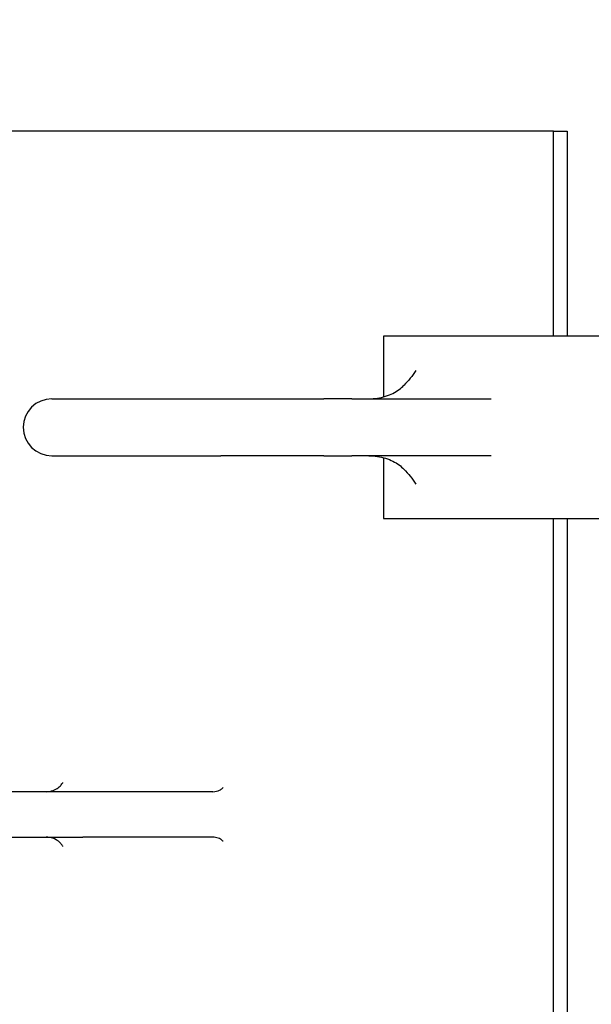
# Model space of a CAD drawing. Header units: inches. Extents: x 24 to 1128, y -74 to 748.
# Tile 478 of 557: x 406.32 to 412.6, y 517.38 to 528.19. Entities that reach past the tile are written whole.
import ezdxf

# ---------------------------------------------------------------- set-up
doc = ezdxf.new("R2010")
doc.units = ezdxf.units.IN
doc.header["$LTSCALE"] = 32
doc.header["$MEASUREMENT"] = 0
doc.layers.add('Dimension (ANSI)', color=7, linetype='Continuous', lineweight=25)
doc.layers.add('Visible (ANSI)', color=7, linetype='Continuous', lineweight=30)
doc.styles.add('Note Text (ANSI)', font='tahoma.ttf')
doc.dimstyles.new('Architectural (ANSI)', dxfattribs={"dimscale": 32, "dimtxt": 0.125, "dimasz": 0.098425, "dimexe": 0.125, "dimexo": 0.0625, "dimgap": 0.031496, "dimtad": 0, "dimtih": 1, "dimtoh": 1, "dimdec": 4, "dimrnd": 1e-08, "dimzin": 3, "dimdsep": 46, "dimlunit": 4, "dimtxsty": 'Note Text (ANSI)', "dimcen": 0.09, "dimdle": 0.393701, "dimclrd": 256, "dimclre": 256, "dimclrt": 256, "dimadec": 0, "dimazin": 3, "dimtfac": 0.96, "dimtofl": 0, "dimtmove": 0, "dimatfit": 3, "dimfxl": 1, "dimfrac": 2, "dimtolj": 1, "dimtzin": 12, "dimlwd": -1, "dimlwe": -1, "dimarcsym": 0})

# ---------------------------------------------------------------- blocks, each defined once
blk = doc.blocks.new('*D22')
at = {"layer": 'Defpoints', "color": 0, "transparency": 16777216}
for p in [(449.636, 707.273), (363.012, 481.711), (485.539, 481.711)]:
    blk.add_point(p, dxfattribs=at)
at = {"layer": 'Dimension (ANSI)', "transparency": 16777216}
for p, q in [((447.636, 707.273), (359.012, 707.273)), ((363.012, 704.123), (363.012, 605.025)), ((363.012, 484.861), (363.012, 597.959)), ((483.539, 481.711), (359.012, 481.711))]:
    blk.add_line(p, q, dxfattribs=at)
for points in [[(362.488, 704.123), (363.537, 704.123), (363.012, 707.273)], [(362.488, 484.861), (363.537, 484.861), (363.012, 481.711)]]:
    blk.add_solid(points, dxfattribs=at)
at = {"layer": 'Dimension (ANSI)', "transparency": 16777216, "insert": (349.864, 604.017), "char_height": 4, "attachment_point": 1, "style": 'Note Text (ANSI)'}
blk.add_mtext('\\A1;18\'-9 9/16"', dxfattribs=at)

msp = doc.modelspace()

# ---------------------------------------------------------------- linework, layer by layer
at = {"layer": 'Visible (ANSI)'}
for p, q in [((412.17889, 526.96141), (406.09058, 526.96141)), ((412.17889, 524.71141), (412.17889, 526.96141)), ((412.17889, 526.96141), (412.33102, 526.96141)), ((412.33102, 526.96141), (412.33102, 524.71141)), ((410.31183, 524.71141), (410.31183, 524.04461)), ((413.81913, 524.71141), (410.31183, 524.71141)), ((406.67026, 524.02391), (408.52647, 524.02391)), ((408.52647, 524.02391), (409.65881, 524.02391)), ((409.96541, 524.02391), (409.65881, 524.02391)), ((409.96541, 524.02391), (411.49558, 524.02391)), ((406.67026, 523.39891), (408.52647, 523.39891)), ((409.65881, 523.39891), (408.52647, 523.39891)), ((409.65881, 523.39891), (409.96541, 523.39891)), ((411.49558, 523.39891), (409.96541, 523.39891)), ((410.31183, 523.37821), (410.31183, 522.71141)), ((410.31183, 522.71141), (413.81913, 522.71141)), ((412.17889, 516.21141), (412.17889, 522.71141)), ((412.33102, 522.71141), (412.33102, 516.21141)), ((407.01283, 519.71141), (405.44095, 519.71141)), ((408.44023, 519.71141), (407.01283, 519.71141)), ((405.44095, 519.21141), (407.01283, 519.21141)), ((408.44023, 519.21141), (407.01283, 519.21141))]:
    msp.add_line(p, q, dxfattribs=at)
msp.add_arc((406.67026, 523.71141), 0.3125, 90, 270, dxfattribs=at)
for points, knots in [([(410.66858, 524.33641), (410.66849, 524.33626), (410.6684, 524.3361), (410.63037, 524.27118), (410.58511, 524.2229), (410.53701, 524.17172)], [-0.001682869, -0.001682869, -0.001682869, -0.001682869, 0, 0, 0.698687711, 0.698687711, 0.698687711, 0.698687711]), ([(410.15182, 524.02391), (410.18354, 524.02391), (410.21525, 524.0263), (410.27708, 524.03564), (410.30719, 524.0426), (410.36433, 524.06049), (410.39136, 524.07142), (410.44113, 524.09631), (410.46386, 524.11026), (410.50427, 524.13999), (410.52194, 524.15576), (410.53698, 524.1718)], [-1.570796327, -1.570796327, -1.570796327, -1.570796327, -1.386665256, -1.386665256, -1.202534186, -1.202534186, -1.018403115, -1.018403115, -0.834272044, -0.834272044, -0.650140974, -0.650140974, -0.650140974, -0.650140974]), ([(410.15182, 523.39891), (410.18354, 523.39891), (410.21525, 523.39653), (410.27708, 523.38718), (410.30719, 523.38023), (410.36433, 523.36234), (410.39136, 523.35141), (410.44113, 523.32652), (410.46386, 523.31256), (410.50427, 523.28284), (410.52194, 523.26707), (410.53698, 523.25103)], [-1.570796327, -1.570796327, -1.570796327, -1.570796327, -1.386665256, -1.386665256, -1.202534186, -1.202534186, -1.018403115, -1.018403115, -0.834272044, -0.834272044, -0.650140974, -0.650140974, -0.650140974, -0.650140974]), ([(410.53699, 523.25107), (410.58538, 523.19955), (410.63042, 523.15156), (410.6684, 523.08673), (410.66849, 523.08657), (410.66858, 523.08641)], [1.555777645, 1.555777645, 1.555777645, 1.555777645, 2.336114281, 2.336114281, 2.337996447, 2.337996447, 2.337996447, 2.337996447]), ([(406.60893, 519.71141), (406.63562, 519.71141), (406.66222, 519.71649), (406.70839, 519.73293), (406.72732, 519.74426), (406.75689, 519.76634), (406.76692, 519.77694), (406.78081, 519.7935), (406.78481, 519.79965), (406.79011, 519.80842), (406.7912, 519.81082), (406.79159, 519.81168), (406.79162, 519.81175), (406.79162, 519.81175)], [9.995089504, 9.995089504, 9.995089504, 9.995089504, 10.092936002, 10.092936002, 10.197830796, 10.197830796, 10.312601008, 10.312601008, 10.425627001, 10.425627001, 10.545915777, 10.545915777, 10.571577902, 10.571577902, 10.571577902, 10.571577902]), ([(408.44023, 519.71141), (408.46696, 519.71141), (408.49324, 519.71845), (408.52819, 519.73499), (408.53865, 519.74351), (408.54921, 519.75343), (408.55092, 519.7559), (408.55092, 519.7559)], [5.998021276, 5.998021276, 5.998021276, 5.998021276, 6.231151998, 6.231151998, 6.443837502, 6.443837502, 6.62184325, 6.62184325, 6.62184325, 6.62184325]), ([(406.79163, 519.11108), (406.79165, 519.11107), (406.79083, 519.11304), (406.78578, 519.12168), (406.78184, 519.128), (406.7679, 519.14482), (406.75833, 519.15509), (406.72867, 519.17785), (406.70799, 519.19045), (406.6598, 519.20681), (406.63439, 519.21141), (406.60893, 519.21141)], [13.418090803, 13.418090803, 13.418090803, 13.418090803, 13.551152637, 13.551152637, 13.673332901, 13.673332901, 13.786352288, 13.786352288, 13.901227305, 13.901227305, 13.99458222, 13.99458222, 13.99458222, 13.99458222]), ([(408.55092, 519.16693), (408.55092, 519.16694), (408.54951, 519.16895), (408.54136, 519.17691), (408.53396, 519.18333), (408.50895, 519.19779), (408.48968, 519.20571), (408.45852, 519.21067), (408.44936, 519.21141), (408.44023, 519.21141)], [9.371262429, 9.371262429, 9.371262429, 9.371262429, 9.532952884, 9.532952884, 9.712239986, 9.712239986, 9.915444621, 9.915444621, 9.995089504, 9.995089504, 9.995089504, 9.995089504])]:
    msp.add_open_spline(points, degree=3, knots=knots, dxfattribs=at)

# ---------------------------------------------------------------- dimensions: what is measured, and where the dimension line sits
at = {"layer": 'Dimension (ANSI)'}
dim = msp.add_linear_dim(base=(363.01247, 481.71141), p1=(449.63555, 707.27291), p2=(485.53905, 481.71141), angle=270, dimstyle='Architectural (ANSI)', override={"dimgap": 0.031496, "dimdec": 4, "dimlfac": 1, "dimtol": 0, "dimlim": 0, "dimtp": 0, "dimtm": 0, "dimtdec": 2, "dimatfit": 1}, dxfattribs=at)
dim.commit()
dim.dimension.update_dxf_attribs({"geometry": '*D22', "text_midpoint": (363.01247, 601.49216), "dimtype": 160})

doc.saveas('drawing.dxf')
